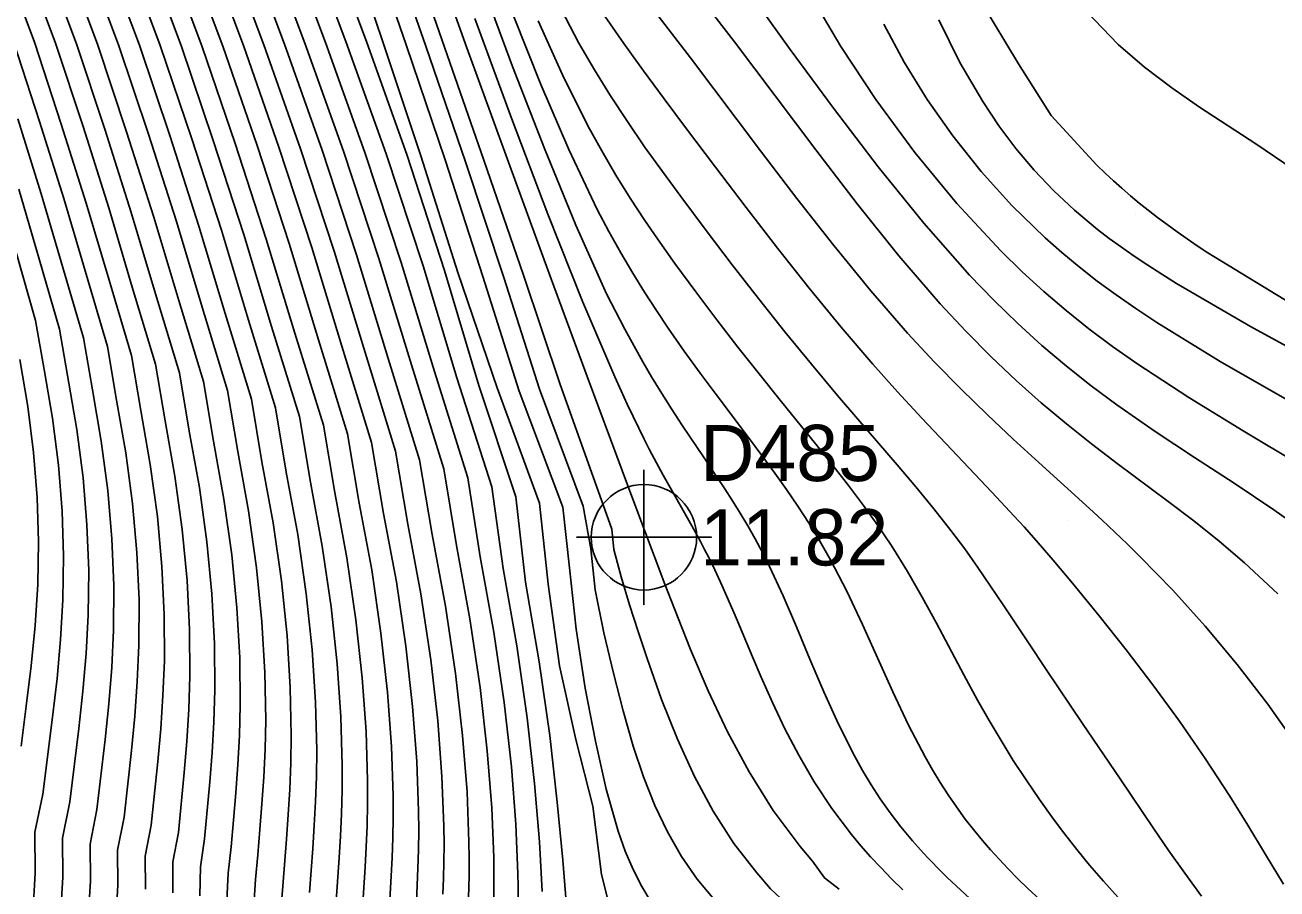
# Model space of a CAD drawing. Extents: x 2356077 to 2359823, y 225951 to 227822.
# Drawn here: x 2356848 to 2356903.7, y 227041.8 to 227080.3 of the extents above; entities that cross this region are included whole.
import ezdxf

# ---------------------------------------------------------------- set-up
doc = ezdxf.new("R2010")
doc.units = 0
for name, color, linetype in [('DTM Contours Major', 7, 'Continuous'), ('DTM Contours Minor', 7, 'Continuous'), ('Exist DTM Regular Point CELL', 7, 'Continuous'), ('Exist DTM Regular Point Cogo Elevation', 7, 'Continuous'), ('Exist DTM Regular Point Cogo Number', 7, 'Continuous'), ('PH Exist DTM Point', 7, 'Continuous')]:
    doc.layers.add(name, color=color, linetype=linetype)

msp = doc.modelspace()

# ---------------------------------------------------------------- linework, layer by layer
at = {"layer": 'DTM Contours Major'}
for points in [[(2356858.587, 227089.241), (2356862.235, 227079.516), (2356864.025, 227074.534), (2356865.667, 227069.543), (2356867.171, 227064.569), (2356868.725, 227059.717), (2356869.231, 227056.093), (2356869.843, 227052.656), (2356870.303, 227049.451), (2356870.631, 227046.529), (2356870.846, 227043.938), (2356870.968, 227041.727)], [(2356854.24, 227088.51), (2356857.679, 227079.343), (2356859.259, 227074.82), (2356860.718, 227070.363), (2356862.057, 227065.971), (2356863.381, 227061.688), (2356863.917, 227058.529), (2356864.481, 227055.493), (2356864.907, 227052.627), (2356865.205, 227049.957), (2356865.388, 227047.509), (2356865.468, 227045.308), (2356865.474, 227044.415), (2356865.464, 227043.571), (2356865.442, 227042.768), (2356865.41, 227042.003), (2356865.371, 227041.268)], [(2356849.903, 227087.75), (2356853.05, 227079.363), (2356854.417, 227075.299), (2356855.697, 227071.318), (2356856.872, 227067.421), (2356858.041, 227063.622), (2356858.505, 227060.831), (2356858.999, 227058.124), (2356859.368, 227055.542), (2356859.619, 227053.097), (2356859.761, 227050.802), (2356859.803, 227048.668), (2356859.783, 227047.439), (2356859.736, 227046.267), (2356859.669, 227045.142), (2356859.59, 227044.056), (2356859.425, 227041.965), (2356859.35, 227040.881)], [(2356845.582, 227086.952), (2356848.382, 227079.486), (2356849.579, 227075.852), (2356850.686, 227072.33), (2356851.702, 227068.905), (2356852.7, 227065.564), (2356853.113, 227063.114), (2356853.538, 227060.716), (2356853.851, 227058.403), (2356854.056, 227056.176), (2356854.158, 227054.036), (2356854.162, 227051.986), (2356854.101, 227050.447), (2356853.998, 227048.956), (2356853.866, 227047.503), (2356853.572, 227044.678), (2356853.309, 227043.296), (2356853.317, 227041.823)], [(2356864.879, 227084.315), (2356868.374, 227074.245), (2356870.131, 227069.138), (2356871.772, 227064.265), (2356873.537, 227059.341), (2356874.059, 227057.839), (2356874.156, 227056.929), (2356874.475, 227055.718), (2356874.858, 227054.474), (2356875.236, 227053.28), (2356875.616, 227052.128), (2356876.279, 227050.266), (2356876.984, 227048.502), (2356877.747, 227046.843), (2356878.58, 227045.295), (2356879.498, 227043.863), (2356880.513, 227042.554), (2356881.124, 227041.85), (2356881.786, 227041.222)], [(2356880.183, 227081.707), (2356881.999, 227079.174), (2356883.92, 227076.555), (2356885.912, 227073.945), (2356887.943, 227071.44), (2356889.98, 227069.135), (2356891.052, 227068.023), (2356892.124, 227066.983), (2356893.2, 227066.008), (2356894.287, 227065.087), (2356895.393, 227064.212), (2356896.522, 227063.372), (2356898.232, 227062.185), (2356899.983, 227061.028), (2356901.75, 227059.876), (2356903.507, 227058.704), (2356905.23, 227057.485)], [(2356895.198, 227080.838), (2356896.582, 227079.394), (2356897.756, 227078.375), (2356898.969, 227077.457), (2356900.208, 227076.606), (2356902.712, 227074.971), (2356903.951, 227074.12), (2356905.192, 227073.192), (2356906.437, 227072.203), (2356907.718, 227071.163), (2356909.066, 227070.079), (2356910.513, 227068.962), (2356912.09, 227067.821), (2356915.129, 227065.807), (2356918.364, 227063.61), (2356921.992, 227061.551), (2356925.511, 227059.441), (2356928.801, 227057.173), (2356931.728, 227054.821), (2356932.887, 227053.73), (2356933.945, 227052.608), (2356934.909, 227051.441), (2356935.786, 227050.218)], [(2356870.796, 227080.44), (2356871.873, 227078.036), (2356872.998, 227075.779), (2356873.617, 227074.654), (2356874.247, 227073.58), (2356874.888, 227072.551), (2356875.54, 227071.558), (2356876.202, 227070.593), (2356876.873, 227069.648), (2356877.798, 227068.388), (2356878.733, 227067.15), (2356879.674, 227065.936), (2356880.615, 227064.744), (2356881.551, 227063.575), (2356883.197, 227061.538), (2356883.904, 227060.655), (2356884.593, 227059.774), (2356885.261, 227058.889), (2356885.903, 227057.993), (2356886.517, 227057.08), (2356887.214, 227055.957), (2356887.873, 227054.811), (2356888.505, 227053.656), (2356889.725, 227051.357), (2356890.333, 227050.237), (2356890.849, 227049.326), (2356891.378, 227048.434), (2356891.924, 227047.555), (2356892.492, 227046.684), (2356893.087, 227045.816), (2356893.713, 227044.945), (2356894.218, 227044.271), (2356894.751, 227043.589), (2356895.319, 227042.894), (2356895.93, 227042.184), (2356896.589, 227041.454)], [(2356847.741, 227065.38), (2356848.094, 227063.288), (2356848.348, 227061.247), (2356848.504, 227059.252), (2356848.564, 227057.295), (2356848.529, 227055.37), (2356848.414, 227053.553), (2356848.237, 227051.754), (2356848.02, 227049.966), (2356847.786, 227048.184)]]:
    msp.add_lwpolyline(points, dxfattribs=at)
at = {"layer": 'DTM Contours Minor'}
for points in [[(2356857.713, 227089.107), (2356861.325, 227079.477), (2356863.084, 227074.581), (2356864.695, 227069.7), (2356866.174, 227064.85), (2356867.656, 227060.118), (2356868.213, 227056.603), (2356868.824, 227053.258), (2356869.282, 227050.134), (2356869.601, 227047.273), (2356869.798, 227044.72), (2356869.888, 227042.517), (2356869.897, 227041.97), (2356869.899, 227041.452)], [(2356859.467, 227089.357), (2356863.155, 227079.525), (2356864.959, 227074.456), (2356866.63, 227069.339), (2356868.156, 227064.222), (2356869.8, 227059.269), (2356870.228, 227055.479), (2356870.84, 227051.938), (2356871.302, 227048.655), (2356871.64, 227045.694), (2356871.882, 227043.117), (2356872.176, 227039.413)], [(2356855.105, 227088.666), (2356858.591, 227079.373), (2356860.218, 227074.755), (2356861.715, 227070.197), (2356863.09, 227065.696), (2356864.449, 227061.304), (2356864.998, 227058.065), (2356865.577, 227054.958), (2356866.014, 227052.031), (2356866.32, 227049.315), (2356866.509, 227046.837), (2356866.594, 227044.627), (2356866.601, 227043.81), (2356866.595, 227043.038), (2356866.578, 227042.305), (2356866.553, 227041.606)], [(2356855.972, 227088.818), (2356859.503, 227079.407), (2356861.175, 227074.697), (2356862.71, 227070.034), (2356864.121, 227065.42), (2356865.517, 227060.918), (2356866.078, 227057.595), (2356866.67, 227054.413), (2356867.117, 227051.424), (2356867.43, 227048.66), (2356867.624, 227046.154), (2356867.711, 227043.938), (2356867.718, 227043.202), (2356867.715, 227042.506), (2356867.703, 227041.846), (2356867.683, 227041.219)], [(2356856.841, 227088.965), (2356860.414, 227079.442), (2356862.13, 227074.64), (2356863.704, 227069.87), (2356865.15, 227065.141), (2356866.586, 227060.524), (2356867.152, 227057.112), (2356867.756, 227053.851), (2356868.21, 227050.796), (2356868.528, 227047.984), (2356868.724, 227045.451), (2356868.812, 227043.236), (2356868.82, 227042.589), (2356868.819, 227041.977), (2356868.811, 227041.396)], [(2356851.636, 227088.059), (2356854.905, 227079.345), (2356856.338, 227075.114), (2356857.691, 227070.944), (2356858.933, 227066.85), (2356860.177, 227062.854), (2356860.662, 227059.92), (2356861.186, 227057.082), (2356861.579, 227054.387), (2356861.851, 227051.851), (2356862.012, 227049.492), (2356862.071, 227047.327), (2356862.064, 227046.225), (2356862.036, 227045.18), (2356861.99, 227044.181), (2356861.934, 227043.222), (2356861.745, 227040.449)], [(2356852.516, 227088.176), (2356855.849, 227079.292), (2356857.311, 227074.987), (2356858.695, 227070.734), (2356859.968, 227066.55), (2356861.245, 227062.465), (2356861.74, 227059.46), (2356862.279, 227056.559), (2356862.684, 227053.808), (2356862.966, 227051.228), (2356863.135, 227048.838), (2356863.203, 227046.659), (2356863.202, 227045.624), (2356863.182, 227044.643), (2356863.145, 227043.708), (2356863.098, 227042.813), (2356862.877, 227039.377)], [(2356853.375, 227088.351), (2356856.763, 227079.32), (2356858.294, 227074.895), (2356859.715, 227070.54), (2356861.02, 227066.253), (2356862.313, 227062.072), (2356862.833, 227058.99), (2356863.384, 227056.024), (2356863.798, 227053.217), (2356864.088, 227050.593), (2356864.264, 227048.174), (2356864.338, 227045.984), (2356864.34, 227045.019), (2356864.326, 227044.105), (2356864.297, 227043.236), (2356864.258, 227042.405), (2356864.163, 227040.831)], [(2356848.174, 227087.433), (2356851.187, 227079.4), (2356852.482, 227075.51), (2356853.692, 227071.714), (2356854.803, 227068.009), (2356855.905, 227064.397), (2356856.346, 227061.746), (2356856.812, 227059.165), (2356857.158, 227056.694), (2356857.39, 227054.339), (2356857.514, 227052.109), (2356857.539, 227050.011), (2356857.503, 227048.66), (2356857.434, 227047.365), (2356857.342, 227046.115), (2356857.237, 227044.902), (2356857.129, 227043.716), (2356856.999, 227042.546), (2356856.939, 227041.318)], [(2356849.038, 227087.592), (2356852.119, 227079.38), (2356853.45, 227075.403), (2356854.695, 227071.515), (2356855.838, 227067.714), (2356856.973, 227064.009), (2356857.425, 227061.289), (2356857.905, 227058.645), (2356858.262, 227056.119), (2356858.504, 227053.719), (2356858.637, 227051.456), (2356858.67, 227049.34), (2356858.642, 227048.049), (2356858.584, 227046.815), (2356858.505, 227045.628), (2356858.414, 227044.479), (2356858.318, 227043.358), (2356858.219, 227042.256), (2356858.146, 227041.1)], [(2356850.769, 227087.906), (2356853.978, 227079.351), (2356855.381, 227075.201), (2356856.697, 227071.126), (2356857.905, 227067.132), (2356859.109, 227063.237), (2356859.584, 227060.374), (2356860.093, 227057.603), (2356860.473, 227054.965), (2356860.735, 227052.474), (2356860.886, 227050.147), (2356860.937, 227047.997), (2356860.924, 227046.831), (2356860.886, 227045.722), (2356860.831, 227044.66), (2356860.763, 227043.638), (2356860.619, 227041.676)], [(2356846.445, 227087.114), (2356849.318, 227079.455), (2356850.544, 227075.737), (2356851.686, 227072.123), (2356852.734, 227068.603), (2356853.769, 227065.171), (2356854.191, 227062.651), (2356854.631, 227060.19), (2356854.957, 227057.821), (2356855.173, 227055.548), (2356855.285, 227053.375), (2356855.299, 227051.305), (2356855.25, 227049.826), (2356855.161, 227048.399), (2356855.046, 227047.015), (2356854.786, 227044.342), (2356854.537, 227043.039), (2356854.539, 227041.659)], [(2356847.309, 227087.274), (2356850.254, 227079.425), (2356851.514, 227075.621), (2356852.69, 227071.916), (2356853.769, 227068.305), (2356854.837, 227064.785), (2356855.268, 227062.202), (2356855.72, 227059.684), (2356856.055, 227057.267), (2356856.277, 227054.957), (2356856.394, 227052.759), (2356856.411, 227050.68), (2356856.367, 227049.269), (2356856.286, 227047.912), (2356856.181, 227046.599), (2356855.942, 227044.068), (2356855.776, 227042.826), (2356855.735, 227041.526)], [(2356862.255, 227084.336), (2356863.884, 227079.507), (2356865.568, 227074.437), (2356867.223, 227069.252), (2356868.969, 227064.126), (2356870.856, 227058.989), (2356871.239, 227055.396), (2356871.739, 227051.76), (2356872.464, 227048.486), (2356873.217, 227045.523), (2356873.6, 227042.487), (2356874.301, 227039.726)], [(2356863.221, 227084.278), (2356864.914, 227079.374), (2356866.647, 227074.255), (2356868.328, 227069.072), (2356869.95, 227063.977), (2356871.886, 227058.814), (2356872.189, 227056.117), (2356872.479, 227053.391), (2356872.875, 227050.767), (2356873.34, 227048.404), (2356873.816, 227046.281), (2356874.344, 227044.413), (2356874.664, 227043.518), (2356875.014, 227042.697), (2356875.399, 227041.943), (2356875.822, 227041.251)], [(2356864.079, 227084.245), (2356865.79, 227079.308), (2356867.551, 227074.171), (2356869.267, 227069.026), (2356870.843, 227064.059), (2356872.791, 227058.866), (2356873.126, 227056.958), (2356873.32, 227055.136), (2356873.709, 227053.229), (2356874.14, 227051.427), (2356874.568, 227049.751), (2356875.017, 227048.192), (2356875.476, 227046.826), (2356875.982, 227045.554), (2356876.541, 227044.374), (2356877.163, 227043.284), (2356877.855, 227042.28), (2356879.236, 227040.633)], [(2356865.845, 227084.195), (2356867.622, 227079.245), (2356869.469, 227074.161), (2356871.286, 227069.202), (2356872.976, 227064.625), (2356875.049, 227059.056), (2356876.425, 227055.397), (2356876.852, 227054.288), (2356877.572, 227052.48), (2356878.355, 227050.65), (2356879.217, 227048.828), (2356880.173, 227047.045), (2356881.241, 227045.333), (2356882.436, 227043.722), (2356882.987, 227043.073), (2356883.521, 227042.325), (2356884.171, 227041.823)], [(2356868.264, 227082.145), (2356869.649, 227078.406), (2356871.064, 227074.758), (2356872.468, 227071.359), (2356873.834, 227068.305), (2356874.651, 227066.724), (2356875.053, 227065.978), (2356875.447, 227065.276), (2356875.834, 227064.614), (2356876.214, 227063.987), (2356876.72, 227063.183), (2356877.214, 227062.425), (2356878.171, 227061.003), (2356878.633, 227060.318), (2356879.085, 227059.637), (2356879.435, 227059.095), (2356879.778, 227058.545), (2356880.115, 227057.982), (2356880.446, 227057.402), (2356880.769, 227056.802), (2356881.086, 227056.176), (2356881.687, 227054.876), (2356882.278, 227053.495), (2356882.874, 227052.061), (2356883.492, 227050.606), (2356884.148, 227049.16), (2356884.856, 227047.752), (2356885.217, 227047.104), (2356885.598, 227046.469), (2356886.005, 227045.842), (2356886.444, 227045.219), (2356886.919, 227044.599), (2356887.436, 227043.976), (2356887.671, 227043.709), (2356887.913, 227043.441), (2356888.165, 227043.17), (2356888.696, 227042.623), (2356888.976, 227042.345), (2356891.185, 227040.299)], [(2356871.635, 227081.301), (2356872.603, 227079.455), (2356873.293, 227078.261), (2356874.011, 227077.1), (2356874.756, 227075.964), (2356875.526, 227074.845), (2356876.319, 227073.735), (2356877.132, 227072.626), (2356878.263, 227071.112), (2356879.418, 227069.597), (2356880.589, 227068.095), (2356881.766, 227066.617), (2356882.94, 227065.176), (2356884.102, 227063.786), (2356885.006, 227062.729), (2356886.754, 227060.704), (2356887.589, 227059.721), (2356888.39, 227058.748), (2356889.152, 227057.778), (2356889.761, 227056.959), (2356890.346, 227056.136), (2356890.914, 227055.307), (2356891.474, 227054.472), (2356892.593, 227052.779), (2356893.378, 227051.602), (2356895.003, 227049.199), (2356896.676, 227046.735), (2356898.176, 227044.512), (2356898.846, 227043.53), (2356899.548, 227042.535), (2356900.297, 227041.523)], [(2356875.437, 227081.59), (2356877.562, 227078.798), (2356880.675, 227074.668), (2356882.295, 227072.547), (2356883.936, 227070.454), (2356885.584, 227068.439), (2356887.224, 227066.551), (2356888.42, 227065.263), (2356889.602, 227064.058), (2356890.771, 227062.92), (2356891.924, 227061.837), (2356893.061, 227060.796), (2356895.315, 227058.752), (2356895.878, 227058.233), (2356896.441, 227057.705), (2356897.005, 227057.166), (2356897.571, 227056.61), (2356899.013, 227055.123), (2356900.455, 227053.523), (2356901.875, 227051.826), (2356903.247, 227050.049), (2356904.549, 227048.206)], [(2356877.792, 227081.763), (2356879.518, 227079.512), (2356883.133, 227074.705), (2356884.983, 227072.3), (2356886.835, 227069.994), (2356888.669, 227067.862), (2356889.807, 227066.639), (2356890.934, 227065.504), (2356892.053, 227064.446), (2356893.168, 227063.455), (2356894.283, 227062.52), (2356895.402, 227061.629), (2356896.537, 227060.764), (2356898.815, 227059.067), (2356899.953, 227058.201), (2356901.084, 227057.3), (2356902.207, 227056.347), (2356903.69, 227054.966)], [(2356882.902, 227081.592), (2356884.247, 227079.302), (2356885.808, 227076.944), (2356887.543, 227074.592), (2356889.409, 227072.324), (2356891.363, 227070.215), (2356892.315, 227069.285), (2356893.283, 227068.402), (2356894.272, 227067.559), (2356895.288, 227066.748), (2356896.336, 227065.965), (2356897.421, 227065.2), (2356899.732, 227063.694), (2356902.153, 227062.214), (2356904.619, 227060.734)], [(2356890.508, 227081.263), (2356892.155, 227078.536), (2356893.612, 227076.227), (2356895.64, 227074.019), (2356896.003, 227073.671), (2356896.373, 227073.33), (2356896.75, 227072.995), (2356897.135, 227072.665), (2356897.527, 227072.34), (2356897.927, 227072.02), (2356898.343, 227071.698), (2356898.769, 227071.378), (2356899.205, 227071.061), (2356899.651, 227070.747), (2356900.108, 227070.433), (2356900.576, 227070.12), (2356904.558, 227067.7)], [(2356867.974, 227080.539), (2356869.6, 227076.118), (2356871.226, 227071.841), (2356872.78, 227067.929), (2356874.195, 227064.605), (2356874.476, 227063.982), (2356874.748, 227063.396), (2356875.011, 227062.844), (2356875.265, 227062.324), (2356875.511, 227061.833), (2356875.748, 227061.371), (2356876.058, 227060.784), (2356876.354, 227060.239), (2356876.911, 227059.244), (2356877.626, 227057.984), (2356878.006, 227057.29), (2356878.191, 227056.939), (2356878.374, 227056.584), (2356878.554, 227056.22), (2356878.9, 227055.48), (2356879.245, 227054.702), (2356879.593, 227053.889), (2356880.32, 227052.162), (2356880.709, 227051.253), (2356881.213, 227050.122), (2356881.765, 227048.963), (2356882.379, 227047.786), (2356883.07, 227046.601), (2356883.85, 227045.42), (2356884.733, 227044.253), (2356885.144, 227043.762), (2356885.577, 227043.273), (2356886.033, 227042.785), (2356886.512, 227042.294), (2356887.014, 227041.799)], [(2356869.692, 227080.67), (2356870.909, 227077.615), (2356872.155, 227074.716), (2356873.414, 227072.051), (2356873.94, 227071.071), (2356874.468, 227070.122), (2356874.995, 227069.224), (2356875.521, 227068.371), (2356876.047, 227067.557), (2356876.573, 227066.776), (2356877.287, 227065.755), (2356877.998, 227064.773), (2356878.705, 227063.82), (2356880.099, 227061.971), (2356880.781, 227061.058), (2356881.311, 227060.333), (2356881.832, 227059.601), (2356882.341, 227058.855), (2356882.838, 227058.09), (2356883.321, 227057.3), (2356883.788, 227056.48), (2356884.514, 227055.073), (2356885.209, 227053.602), (2356886.57, 227050.597), (2356887.267, 227049.127), (2356887.996, 227047.72), (2356888.324, 227047.142), (2356888.664, 227046.578), (2356889.019, 227046.026), (2356889.393, 227045.482), (2356889.789, 227044.943), (2356890.211, 227044.405), (2356890.554, 227043.992), (2356890.915, 227043.575), (2356891.297, 227043.155), (2356891.7, 227042.728), (2356892.125, 227042.294), (2356892.575, 227041.851), (2356894.76, 227039.836)], [(2356873.761, 227080.652), (2356874.599, 227079.441), (2356875.478, 227078.217), (2356876.394, 227076.974), (2356877.342, 227075.705), (2356878.672, 227073.936), (2356880.04, 227072.136), (2356881.435, 227070.332), (2356882.846, 227068.552), (2356884.261, 227066.826), (2356885.669, 227065.18), (2356886.769, 227063.951), (2356887.853, 227062.779), (2356888.918, 227061.651), (2356890.975, 227059.484), (2356891.96, 227058.421), (2356892.4, 227057.934), (2356892.835, 227057.445), (2356893.697, 227056.453), (2356894.559, 227055.432), (2356895.743, 227053.989), (2356896.941, 227052.477), (2356898.137, 227050.909), (2356899.315, 227049.293), (2356900.458, 227047.643), (2356901.552, 227045.968), (2356902.353, 227044.671), (2356903.142, 227043.365), (2356903.945, 227042.051)], [(2356886.172, 227080.289), (2356887.076, 227078.608), (2356888.099, 227076.948), (2356889.239, 227075.322), (2356890.494, 227073.744), (2356891.862, 227072.229), (2356893.341, 227070.791), (2356894.085, 227070.136), (2356894.857, 227069.497), (2356895.661, 227068.872), (2356896.501, 227068.255), (2356897.379, 227067.644), (2356898.301, 227067.034), (2356901.13, 227065.296), (2356904.203, 227063.527)], [(2356888.615, 227080.491), (2356889.544, 227078.589), (2356890.564, 227076.851), (2356891.284, 227075.775), (2356892.041, 227074.764), (2356892.845, 227073.808), (2356893.71, 227072.896), (2356894.648, 227072.02), (2356895.67, 227071.169), (2356896.191, 227070.769), (2356896.735, 227070.371), (2356897.305, 227069.973), (2356897.901, 227069.574), (2356898.526, 227069.172), (2356899.18, 227068.764), (2356902.473, 227066.854), (2356906.192, 227064.823)], [(2356847.447, 227079.516), (2356848.614, 227075.968), (2356849.687, 227072.536), (2356851.632, 227065.955), (2356852.036, 227063.572), (2356852.447, 227061.236), (2356852.748, 227058.978), (2356852.943, 227056.796), (2356853.036, 227054.692), (2356853.033, 227052.663), (2356852.96, 227051.068), (2356852.842, 227049.514), (2356852.694, 227047.994), (2356852.368, 227045.025), (2356852.084, 227043.566), (2356852.095, 227042.007), (2356852.01, 227040.45)], [(2356847.649, 227076.084), (2356848.688, 227072.743), (2356850.564, 227066.345), (2356850.959, 227064.028), (2356851.356, 227061.753), (2356851.646, 227059.549), (2356851.831, 227057.414), (2356851.916, 227055.345), (2356851.905, 227053.34), (2356851.821, 227051.687), (2356851.689, 227050.071), (2356851.524, 227048.485), (2356851.165, 227045.368), (2356850.858, 227043.833), (2356850.873, 227042.186), (2356850.779, 227040.539)], [(2356847.689, 227072.951), (2356848.608, 227069.802), (2356849.496, 227066.734), (2356850.266, 227062.269), (2356850.544, 227060.119), (2356850.72, 227058.03), (2356850.796, 227055.997), (2356850.778, 227054.017), (2356850.683, 227052.308), (2356850.537, 227050.63), (2356850.355, 227048.976), (2356849.962, 227045.712), (2356849.632, 227044.099), (2356849.647, 227042.362), (2356849.547, 227040.625), (2356849.485, 227038.87), (2356849.457, 227037.09), (2356849.46, 227035.28), (2356849.488, 227033.432), (2356849.534, 227031.635), (2356849.649, 227027.842), (2356849.699, 227025.807), (2356849.732, 227023.652), (2356849.738, 227021.357)], [(2356847.58, 227070.099), (2356848.427, 227067.122), (2356848.812, 227064.932), (2356849.181, 227062.779), (2356849.447, 227060.684), (2356849.612, 227058.642), (2356849.68, 227056.646), (2356849.653, 227054.693), (2356849.549, 227052.929), (2356849.387, 227051.19), (2356849.188, 227049.47), (2356848.76, 227046.056), (2356848.406, 227044.365), (2356848.421, 227042.536), (2356848.316, 227040.708), (2356848.252, 227038.861), (2356848.227, 227036.99), (2356848.236, 227035.09), (2356848.274, 227033.156), (2356848.332, 227031.281), (2356848.476, 227027.343), (2356848.542, 227025.24), (2356848.59, 227023.021), (2356848.612, 227020.664)]]:
    msp.add_lwpolyline(points, dxfattribs=at)
at = {"layer": 'Exist DTM Regular Point CELL'}
msp.add_lwpolyline([(2356875.494, 227060.475), (2356875.494, 227054.475), (2356875.494, 227057.475), (2356878.494, 227057.475), (2356872.494, 227057.475)], dxfattribs=at)
msp.add_circle((2356875.494, 227057.475), 2.344, dxfattribs=at)
at = {"layer": 'PH Exist DTM Point'}
for p, q in [((2356897.351, 227071.834), (2356897.351, 227071.834)), ((2356894.399, 227058.24), (2356894.399, 227058.24)), ((2356887.675, 227043.958), (2356887.675, 227043.958))]:
    msp.add_line(p, q, dxfattribs=at)

# ---------------------------------------------------------------- texts
at = {"layer": 'Exist DTM Regular Point Cogo Elevation'}
msp.add_text('11.82', height=2.5, dxfattribs=at).set_placement((2356877.994, 227056.225))
at = {"layer": 'Exist DTM Regular Point Cogo Number'}
msp.add_text('D485', height=2.5, dxfattribs=at).set_placement((2356877.994, 227059.975))

doc.saveas('drawing.dxf')
